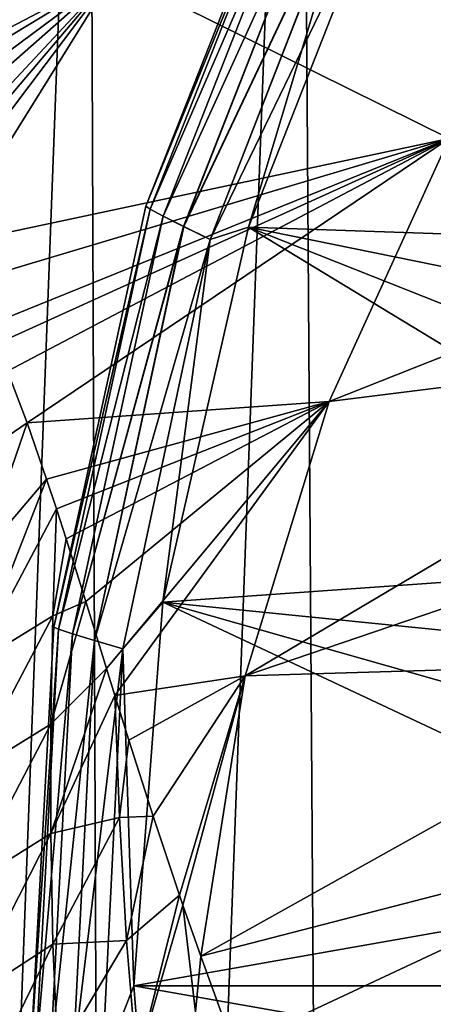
# Model space of a CAD drawing. Header units: metres. Extents: x -80 to 80, y -455 to 95.
# Tile 913 of 1056: x -22.58 to -19.1, y 5.85 to 14.13. Entities that reach past the tile are written whole.
import ezdxf

# ---------------------------------------------------------------- set-up
doc = ezdxf.new("R2010")
doc.units = ezdxf.units.M
doc.layers.add('solid_501010_K', color=7, linetype='CONTINUOUS')
doc.layers.add('solid_501010_k_02', color=7, linetype='CONTINUOUS')

msp = doc.modelspace()

# ---------------------------------------------------------------- linework, layer by layer
at = {"layer": 'solid_501010_K'}
for points in [[(-23.548996, -20.15531), (-23.653402, 19.776775), (-22.001141, 20.948988)], [(-23.548996, -20.15531), (-22.001141, 20.948988), (-21.835522, -21.210194)], [(-25.579863, 14.326882, 13.039404), (-24.660032, 13.022647, 19.435921), (-21.786375, 14.528617, 26.068329)], [(-24.660032, 13.022647, 19.435921), (-24.305258, 13.00453, 20.719868), (-21.786375, 14.528617, 26.068329)], [(-24.305258, 13.00453, 20.719868), (-23.972008, 12.905248, 22.098518), (-21.786375, 14.528617, 26.068329)], [(-23.972008, 12.905248, 22.098518), (-23.761225, 12.789562, 23.075888), (-21.786375, 14.528617, 26.068329)], [(-23.761225, 12.789562, 23.075888), (-23.559645, 12.631369, 24.099197), (-21.786375, 14.528617, 26.068329)], [(-23.559645, 12.631369, 24.099197), (-23.468649, 12.542324, 24.592012), (-21.786375, 14.528617, 26.068329)], [(-23.468649, 12.542324, 24.592012), (-23.36809, 12.429829, 25.159801), (-21.786375, 14.528617, 26.068329)], [(-23.36809, 12.429829, 25.159801), (-23.215712, 12.228124, 26.068298), (-21.786375, 14.528617, 26.068329)], [(-21.521896, 12.561856, 652.132996), (-21.521896, 12.561856, 635.867004), (-22.296638, 9.018265, 635.867004)], [(-22.296638, 9.018265, 652.132996), (-21.521896, 12.561856, 652.132996), (-22.296638, 9.018265, 635.867004)], [(-21.485781, 12.538241, 652.417847), (-21.521896, 12.561856, 652.132996), (-22.296638, 9.018265, 652.132996)], [(-22.257082, 9.001614, 652.417847), (-21.485781, 12.538241, 652.417847), (-22.296638, 9.018265, 652.132996)], [(-21.485565, 12.5381, 635.581299), (-22.256845, 9.001514, 635.581299), (-22.296638, 9.018265, 635.867004)], [(-21.376518, 12.479945, 652.680054), (-21.485781, 12.538241, 652.417847), (-22.257082, 9.001614, 652.417847)], [(-22.139647, 8.963325, 652.680054), (-21.376518, 12.479945, 652.680054), (-22.257082, 9.001614, 652.417847)], [(-21.376093, 12.47971, 635.319214), (-22.139187, 8.963167, 635.319214), (-22.256845, 9.001514, 635.581299)], [(-21.203156, 12.39197, 652.896606), (-21.376518, 12.479945, 652.680054), (-22.139647, 8.963325, 652.680054)], [(-21.954088, 8.906729, 652.896606), (-21.203156, 12.39197, 652.896606), (-22.139647, 8.963325, 652.680054)], [(-21.202557, 12.39166, 635.102844), (-21.953445, 8.906528, 635.102844), (-22.139187, 8.963167, 635.319214)], [(-20.97938, 12.281401, 634.950317), (-21.71509, 8.836424, 634.950317), (-21.953445, 8.906528, 635.102844)], [(-20.97938, 12.281401, 634.950317), (-21.379379, 9.22914, 634.874451), (-21.71509, 8.836424, 634.950317)], [(-22.844267, 10.519473, 30.132372), (-22.520973, 10.738897, 30.844833), (-22.684969, 11.173266, 29.660479)], [(-22.90926, 9.620634, 31.236109), (-22.357063, 10.26645, 32.01775), (-22.520973, 10.738897, 30.844833)], [(-22.844267, 10.519473, 30.132372), (-22.90926, 9.620634, 31.236109), (-22.520973, 10.738897, 30.844833)], [(-22.966362, 8.707322, 32.303741), (-22.274303, 10.016242, 32.598366), (-22.357063, 10.26645, 32.01775)], [(-22.90926, 9.620634, 31.236109), (-22.966362, 8.707322, 32.303741), (-22.357063, 10.26645, 32.01775)], [(-22.966362, 8.707322, 32.303741), (-22.304079, 9.115588, 33.532131), (-22.274303, 10.016242, 32.598366)], [(-22.304079, 9.115588, 33.532131), (-22.192719, 9.763527, 33.159698), (-22.274303, 10.016242, 32.598366)], [(-22.304079, 9.115588, 33.532131), (-22.026129, 9.234442, 34.262718), (-22.192719, 9.763527, 33.159698)], [(-22.321234, 8.204101, 34.439083), (-21.852478, 8.672556, 35.340099), (-22.026129, 9.234442, 34.262718)], [(-22.304079, 9.115588, 33.532131), (-22.321234, 8.204101, 34.439083), (-22.026129, 9.234442, 34.262718)], [(-21.71509, 8.836424, 634.950317), (-21.379379, 9.22914, 634.874451), (-21.62187, 6, 634.874451)], [(-23.010063, 7.779235, 33.338692), (-22.321234, 8.204101, 34.439083), (-22.304079, 9.115588, 33.532131)], [(-22.966362, 8.707322, 32.303741), (-23.010063, 7.779235, 33.338692), (-22.304079, 9.115588, 33.532131)], [(-22.296638, 9.018265, 652.132996), (-22.296638, 9.018265, 635.867004), (-22.491898, 5.39623, 635.867004)], [(-22.256845, 9.001514, 635.581299), (-22.491898, 5.39623, 635.867004), (-22.296638, 9.018265, 635.867004)], [(-22.491898, 5.39623, 652.132996), (-22.296638, 9.018265, 652.132996), (-22.491898, 5.39623, 635.867004)], [(-22.257082, 9.001614, 652.417847), (-22.296638, 9.018265, 652.132996), (-22.491898, 5.39623, 652.132996)], [(-22.450203, 5.387012, 652.417847), (-22.257082, 9.001614, 652.417847), (-22.491898, 5.39623, 652.132996)], [(-22.256845, 9.001514, 635.581299), (-22.449953, 5.386957, 635.581299), (-22.491898, 5.39623, 635.867004)], [(-22.139647, 8.963325, 652.680054), (-22.257082, 9.001614, 652.417847), (-22.450203, 5.387012, 652.417847)], [(-22.32819, 5.369797, 652.680054), (-22.139647, 8.963325, 652.680054), (-22.450203, 5.387012, 652.417847)], [(-22.139187, 8.963167, 635.319214), (-22.449953, 5.386957, 635.581299), (-22.256845, 9.001514, 635.581299)], [(-22.139187, 8.963167, 635.319214), (-22.327711, 5.369723, 635.319214), (-22.449953, 5.386957, 635.581299)], [(-21.954088, 8.906729, 652.896606), (-22.139647, 8.963325, 652.680054), (-22.32819, 5.369797, 652.680054)], [(-21.953445, 8.906528, 635.102844), (-22.327711, 5.369723, 635.319214), (-22.139187, 8.963167, 635.319214)], [(-22.136024, 5.346152, 652.896606), (-21.954088, 8.906729, 652.896606), (-22.32819, 5.369797, 652.680054)], [(-21.953445, 8.906528, 635.102844), (-22.135357, 5.346066, 635.102844), (-22.327711, 5.369723, 635.319214)], [(-22.136024, 5.346152, 652.896606), (-21.715862, 8.836651, 653.049377), (-21.954088, 8.906729, 652.896606)], [(-21.71509, 8.836424, 634.950317), (-22.135357, 5.346066, 635.102844), (-21.953445, 8.906528, 635.102844)], [(-22.136024, 5.346152, 652.896606), (-21.889732, 5.318147, 653.049377), (-21.715862, 8.836651, 653.049377)], [(-21.71509, 8.836424, 634.950317), (-21.888931, 5.318057, 634.950317), (-22.135357, 5.346066, 635.102844)], [(-21.715862, 8.836651, 653.049377), (-21.889732, 5.318147, 653.049377), (-21.62187, 6, 653.125549)], [(-21.71509, 8.836424, 634.950317), (-21.62187, 6, 634.874451), (-21.888931, 5.318057, 634.950317)], [(-22.32209, 7.283062, 35.318638), (-21.78199, 8.444374, 35.753799), (-21.852478, 8.672556, 35.340099)], [(-22.321234, 8.204101, 34.439083), (-22.32209, 7.283062, 35.318638), (-21.852478, 8.672556, 35.340099)], [(-22.32209, 7.283062, 35.318638), (-21.743797, 7.416462, 36.636063), (-21.78199, 8.444374, 35.753799)], [(-21.743797, 7.416462, 36.636063), (-21.664812, 8.068532, 36.409592), (-21.78199, 8.444374, 35.753799)], [(-23.035501, 6.835547, 34.342705), (-22.32209, 7.283062, 35.318638), (-22.321234, 8.204101, 34.439083)], [(-23.010063, 7.779235, 33.338692), (-23.035501, 6.835547, 34.342705), (-22.321234, 8.204101, 34.439083)], [(-21.743797, 7.416462, 36.636063), (-21.459673, 7.428589, 37.462833), (-21.664812, 8.068532, 36.409592)], [(-22.32209, 7.283062, 35.318638), (-22.303316, 6.351455, 36.171238), (-21.743797, 7.416462, 36.636063)], [(-22.303316, 6.351455, 36.171238), (-21.683111, 6.381402, 37.483383), (-21.743797, 7.416462, 36.636063)], [(-23.03845, 5.87492, 35.315865), (-22.303316, 6.351455, 36.171238), (-22.32209, 7.283062, 35.318638)], [(-23.035501, 6.835547, 34.342705), (-23.03845, 5.87492, 35.315865), (-22.32209, 7.283062, 35.318638)], [(-22.303316, 6.351455, 36.171238), (-22.262293, 5.408957, 36.994751), (-21.683111, 6.381402, 37.483383)], [(-22.262293, 5.408957, 36.994751), (-21.59622, 5.338373, 38.295414), (-21.683111, 6.381402, 37.483383)], [(-23.03845, 5.87492, 35.315865), (-23.015301, 4.896487, 36.256336), (-22.303316, 6.351455, 36.171238)], [(-23.015301, 4.896487, 36.256336), (-22.262293, 5.408957, 36.994751), (-22.303316, 6.351455, 36.171238)], [(-21.889732, 5.318147, 653.049377), (-21.355679, 2.617663, 653.125549), (-21.62187, 6, 653.125549)], [(-21.355679, 2.617663, 653.125549), (-14.5, 6, 654), (-21.62187, 6, 653.125549)]]:
    msp.add_3dface(points, dxfattribs=at)
at = {"layer": 'solid_501010_k_02'}
for points in [[(-19.918764, -22.268745), (-20.22225, 22.054205), (-18.325687, 23.079607)], [(-19.918764, -22.268745), (-18.325687, 23.079607), (-17.999229, -23.241482)], [(-21.835522, -21.210194), (-22.001141, 20.948988), (-20.22225, 22.054205)], [(-21.835522, -21.210194), (-20.22225, 22.054205), (-19.918764, -22.268745)], [(-19.472174, 15.398921, 634.874451), (-17.814022, 17.062351, 634.794312), (-12.557357, 13.250015, 634)], [(-17.817377, 17.058989, 653.205505), (-19.471935, 15.399415, 653.125549), (-12.557357, 13.250015, 654)], [(-21.521896, 12.561856, 635.867004), (-20.187777, 15.934972, 652.12616), (-20.187777, 15.934972, 635.873779)], [(-20.187784, 15.934956, 652.129578), (-20.187777, 15.934972, 652.12616), (-21.521896, 12.561856, 635.867004)], [(-20.187777, 15.934972, 635.873779), (-20.187809, 15.934907, 635.867004), (-21.521896, 12.561856, 635.867004)], [(-20.187809, 15.934907, 652.132996), (-20.187784, 15.934956, 652.129578), (-21.521896, 12.561856, 635.867004)], [(-20.156132, 15.904884, 635.581299), (-21.521896, 12.561856, 635.867004), (-20.187809, 15.934907, 635.867004)], [(-21.521896, 12.561856, 652.132996), (-20.187809, 15.934907, 652.132996), (-21.521896, 12.561856, 635.867004)], [(-20.156326, 15.905046, 652.417847), (-20.187809, 15.934907, 652.132996), (-21.521896, 12.561856, 652.132996)], [(-21.485781, 12.538241, 652.417847), (-20.156326, 15.905046, 652.417847), (-21.521896, 12.561856, 652.132996)], [(-20.156132, 15.904884, 635.581299), (-21.485565, 12.5381, 635.581299), (-21.521896, 12.561856, 635.867004)], [(-20.058596, 15.828438, 652.680054), (-20.156326, 15.905046, 652.417847), (-21.485781, 12.538241, 652.417847)], [(-21.376518, 12.479945, 652.680054), (-20.058596, 15.828438, 652.680054), (-21.485781, 12.538241, 652.417847)], [(-20.058212, 15.828145, 635.319214), (-21.485565, 12.5381, 635.581299), (-20.156132, 15.904884, 635.581299)], [(-20.058212, 15.828145, 635.319214), (-21.376093, 12.47971, 635.319214), (-21.485565, 12.5381, 635.581299)], [(-19.902679, 15.711581, 652.896606), (-20.058596, 15.828438, 652.680054), (-21.376518, 12.479945, 652.680054)], [(-19.902138, 15.711182, 635.102844), (-21.376093, 12.47971, 635.319214), (-20.058212, 15.828145, 635.319214)], [(-21.203156, 12.39197, 652.896606), (-19.902679, 15.711581, 652.896606), (-21.376518, 12.479945, 652.680054)], [(-19.902138, 15.711182, 635.102844), (-21.202557, 12.39166, 635.102844), (-21.376093, 12.47971, 635.319214)], [(-21.203156, 12.39197, 652.896606), (-19.701496, 15.564338, 653.049377), (-19.902679, 15.711581, 652.896606)], [(-19.70084, 15.563867, 634.950317), (-21.202557, 12.39166, 635.102844), (-19.902138, 15.711182, 635.102844)], [(-21.203156, 12.39197, 652.896606), (-20.980104, 12.281757, 653.049377), (-19.701496, 15.564338, 653.049377)], [(-19.70084, 15.563867, 634.950317), (-20.97938, 12.281401, 634.950317), (-21.202557, 12.39166, 635.102844)], [(-19.701496, 15.564338, 653.049377), (-20.980104, 12.281757, 653.049377), (-19.471935, 15.399415, 653.125549)], [(-19.70084, 15.563867, 634.950317), (-20.657358, 12.385829, 634.874451), (-20.97938, 12.281401, 634.950317)], [(-19.70084, 15.563867, 634.950317), (-19.472174, 15.398921, 634.874451), (-20.657358, 12.385829, 634.874451)], [(-20.980104, 12.281757, 653.049377), (-20.657331, 12.385913, 653.125549), (-19.471935, 15.399415, 653.125549)], [(-20.657358, 12.385829, 634.874451), (-19.472174, 15.398921, 634.874451), (-13.625593, 10.959146, 634)], [(-19.471935, 15.399415, 653.125549), (-20.657331, 12.385913, 653.125549), (-13.141437, 12.128024, 654)], [(-19.472174, 15.398921, 634.874451), (-12.557357, 13.250015, 634), (-13.141437, 12.128024, 634)], [(-19.472174, 15.398921, 634.874451), (-13.141437, 12.128024, 634), (-13.625593, 10.959146, 634)], [(-19.471935, 15.399415, 653.125549), (-13.141437, 12.128024, 654), (-12.557357, 13.250015, 654)], [(-21.786375, 14.528617, 26.068329), (-18.966202, 13.13091, 39.113354), (-17.663929, 15.209791, 39.093052)], [(-21.786375, 14.528617, 26.068329), (-23.215712, 12.228124, 26.068298), (-18.966202, 13.13091, 39.113354)], [(-23.215712, 12.228124, 26.068298), (-23.028749, 11.921654, 27.265022), (-18.966202, 13.13091, 39.113354)], [(-23.028749, 11.921654, 27.265022), (-22.849073, 11.560496, 28.492052), (-18.966202, 13.13091, 39.113354)], [(-22.849073, 11.560496, 28.492052), (-22.779974, 11.403913, 28.9799), (-18.966202, 13.13091, 39.113354)], [(-22.779974, 11.403913, 28.9799), (-22.684969, 11.173266, 29.660479), (-18.966202, 13.13091, 39.113354)], [(-22.684969, 11.173266, 29.660479), (-22.520973, 10.738897, 30.844833), (-18.966202, 13.13091, 39.113354)], [(-22.520973, 10.738897, 30.844833), (-19.978491, 10.919894, 39.132343), (-18.966202, 13.13091, 39.113354)], [(-15.428425, 12.71981, 52), (-18.966202, 13.13091, 39.113354), (-19.978491, 10.919894, 39.132343)], [(-15.933511, 11.424847, 52), (-15.428425, 12.71981, 52), (-19.978491, 10.919894, 39.132343)], [(-21.485565, 12.5381, 635.581299), (-22.296638, 9.018265, 635.867004), (-21.521896, 12.561856, 635.867004)], [(-21.376093, 12.47971, 635.319214), (-22.256845, 9.001514, 635.581299), (-21.485565, 12.5381, 635.581299)], [(-21.202557, 12.39166, 635.102844), (-22.139187, 8.963167, 635.319214), (-21.376093, 12.47971, 635.319214)], [(-21.954088, 8.906729, 652.896606), (-20.980104, 12.281757, 653.049377), (-21.203156, 12.39197, 652.896606)], [(-20.97938, 12.281401, 634.950317), (-21.953445, 8.906528, 635.102844), (-21.202557, 12.39166, 635.102844)], [(-21.379379, 9.22914, 634.874451), (-20.657358, 12.385829, 634.874451), (-14.279743, 8.517713, 634)], [(-20.97938, 12.281401, 634.950317), (-20.657358, 12.385829, 634.874451), (-21.379379, 9.22914, 634.874451)], [(-20.657331, 12.385913, 653.125549), (-21.379375, 9.229169, 653.125549), (-14.005885, 9.753022, 654)], [(-20.980104, 12.281757, 653.049377), (-21.379375, 9.229169, 653.125549), (-20.657331, 12.385913, 653.125549)], [(-20.657358, 12.385829, 634.874451), (-13.625593, 10.959146, 634), (-14.005885, 9.753022, 634)], [(-20.657358, 12.385829, 634.874451), (-14.005885, 9.753022, 634), (-14.279743, 8.517713, 634)], [(-20.657331, 12.385913, 653.125549), (-14.005885, 9.753022, 654), (-13.625593, 10.959146, 654)], [(-20.657331, 12.385913, 653.125549), (-13.625593, 10.959146, 654), (-13.141437, 12.128024, 654)], [(-21.954088, 8.906729, 652.896606), (-21.715862, 8.836651, 653.049377), (-20.980104, 12.281757, 653.049377)], [(-20.980104, 12.281757, 653.049377), (-21.715862, 8.836651, 653.049377), (-21.379375, 9.229169, 653.125549)], [(-15.933511, 11.424847, 52), (-19.978491, 10.919894, 39.132343), (-20.684956, 8.610017, 39.149296)], [(-16.329809, 10.091364, 52), (-15.933511, 11.424847, 52), (-20.684956, 8.610017, 39.149296)], [(-22.520973, 10.738897, 30.844833), (-22.357063, 10.26645, 32.01775), (-19.978491, 10.919894, 39.132343)], [(-22.357063, 10.26645, 32.01775), (-22.274303, 10.016242, 32.598366), (-19.978491, 10.919894, 39.132343)], [(-22.274303, 10.016242, 32.598366), (-22.192719, 9.763527, 33.159698), (-19.978491, 10.919894, 39.132343)], [(-22.192719, 9.763527, 33.159698), (-22.026129, 9.234442, 34.262718), (-19.978491, 10.919894, 39.132343)], [(-22.026129, 9.234442, 34.262718), (-21.852478, 8.672556, 35.340099), (-19.978491, 10.919894, 39.132343)], [(-21.852478, 8.672556, 35.340099), (-21.78199, 8.444374, 35.753799), (-19.978491, 10.919894, 39.132343)], [(-21.78199, 8.444374, 35.753799), (-20.684956, 8.610017, 39.149296), (-19.978491, 10.919894, 39.132343)], [(-16.614889, 8.73, 52), (-16.329809, 10.091364, 52), (-20.684956, 8.610017, 39.149296)], [(-21.379375, 9.229169, 653.125549), (-14.279743, 8.517713, 654), (-14.005885, 9.753022, 654)], [(-21.715862, 8.836651, 653.049377), (-21.62187, 6, 653.125549), (-21.379375, 9.229169, 653.125549)], [(-21.379375, 9.229169, 653.125549), (-21.62187, 6, 653.125549), (-14.444818, 7.26382, 654)], [(-21.62187, 6, 634.874451), (-21.379379, 9.22914, 634.874451), (-14.5, 6, 634)], [(-21.379379, 9.22914, 634.874451), (-14.444818, 7.26382, 634), (-14.5, 6, 634)], [(-21.379379, 9.22914, 634.874451), (-14.279743, 8.517713, 634), (-14.444818, 7.26382, 634)], [(-21.379375, 9.229169, 653.125549), (-14.444818, 7.26382, 654), (-14.279743, 8.517713, 654)], [(-16.614889, 8.73, 52), (-20.684956, 8.610017, 39.149296), (-21.058813, 6.250673, 39.216656)], [(-16.786697, 7.352521, 52), (-16.614889, 8.73, 52), (-21.058813, 6.250673, 39.216656)], [(-21.78199, 8.444374, 35.753799), (-21.664812, 8.068532, 36.409592), (-20.684956, 8.610017, 39.149296)], [(-21.664812, 8.068532, 36.409592), (-21.459673, 7.428589, 37.462833), (-20.684956, 8.610017, 39.149296)], [(-21.459673, 7.428589, 37.462833), (-21.23782, 6.764878, 38.478809), (-20.684956, 8.610017, 39.149296)], [(-21.23782, 6.764878, 38.478809), (-21.208437, 6.67921, 38.60466), (-20.684956, 8.610017, 39.149296)], [(-21.208437, 6.67921, 38.60466), (-21.058813, 6.250673, 39.216656), (-20.684956, 8.610017, 39.149296)], [(-21.743797, 7.416462, 36.636063), (-21.683111, 6.381402, 37.483383), (-21.459673, 7.428589, 37.462833)], [(-21.683111, 6.381402, 37.483383), (-21.23782, 6.764878, 38.478809), (-21.459673, 7.428589, 37.462833)], [(-16.786697, 7.352521, 52), (-21.058813, 6.250673, 39.216656), (-20.779306, 5.484732, 40.242504)], [(-16.786697, 7.352521, 52), (-20.779306, 5.484732, 40.242504), (-20.484312, 4.722481, 41.183338)], [(-16.786697, 7.352521, 52), (-20.484312, 4.722481, 41.183338), (-16.844088, 5.970558, 52)], [(-21.62187, 6, 653.125549), (-14.5, 6, 654), (-14.444818, 7.26382, 654)], [(-21.683111, 6.381402, 37.483383), (-21.59622, 5.338373, 38.295414), (-21.23782, 6.764878, 38.478809)], [(-21.59622, 5.338373, 38.295414), (-21.208437, 6.67921, 38.60466), (-21.23782, 6.764878, 38.478809)], [(-21.59622, 5.338373, 38.295414), (-21.103775, 5.782102, 39.242695), (-21.208437, 6.67921, 38.60466)], [(-21.103775, 5.782102, 39.242695), (-21.058813, 6.250673, 39.216656), (-21.208437, 6.67921, 38.60466)], [(-21.103775, 5.782102, 39.242695), (-20.779306, 5.484732, 40.242504), (-21.058813, 6.250673, 39.216656)], [(-21.888931, 5.318057, 634.950317), (-21.62187, 6, 634.874451), (-21.355679, 2.617663, 634.874451)], [(-21.62187, 6, 634.874451), (-14.5, 6, 634), (-14.444818, 4.73618, 634)], [(-21.355679, 2.617663, 634.874451), (-21.62187, 6, 634.874451), (-14.444818, 4.73618, 634)], [(-21.355679, 2.617663, 653.125549), (-14.444818, 4.73618, 654), (-14.5, 6, 654)], [(-19.931479, 3.39236, 42.633884), (-16.844088, 5.970558, 52), (-20.484312, 4.722481, 41.183338)], [(-16.792423, 4.659485, 52), (-16.844088, 5.970558, 52), (-19.931479, 3.39236, 42.633884)]]:
    msp.add_3dface(points, dxfattribs=at)

doc.saveas('drawing.dxf')
